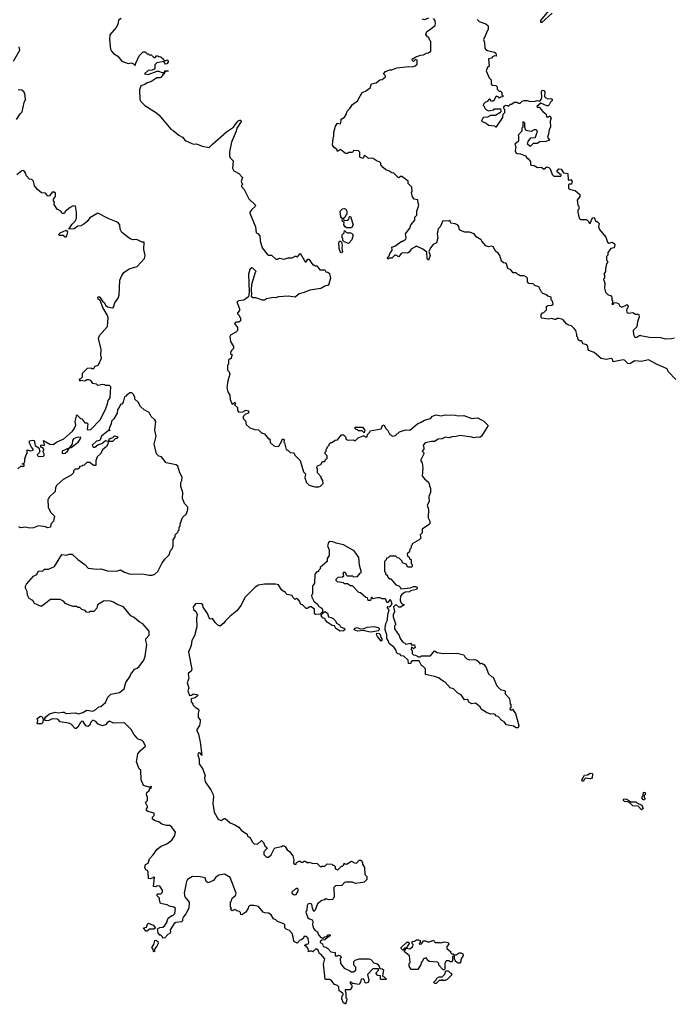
# Model space of a CAD drawing. Extents: x 2494118 to 2687960, y 757339 to 915227.
# Tile 326 of 364: x 2627145 to 2633766, y 881810 to 891785. Entities that reach past the tile are written whole.
import ezdxf

# ---------------------------------------------------------------- set-up
doc = ezdxf.new("R2010")
doc.units = 0

msp = doc.modelspace()

# ---------------------------------------------------------------- linework, layer by layer
at = {"layer": '0CON20XD'}
for points in [[(2632538.6, 891851.4), (2632435, 891756), (2632425, 891756.7), (2632423.5, 891776.5), (2632537.5, 891915)], [(2628173.2, 891796.8), (2628145, 891780), (2628137.5, 891735), (2628122.5, 891705), (2628058.3, 891631.7), (2628053.8, 891585), (2628064, 891485), (2628073.3, 891465), (2628095, 891442.5), (2628140, 891415), (2628180, 891365), (2628245, 891340), (2628277, 891347), (2628298.3, 891338.3), (2628315, 891320), (2628320, 891345), (2628355, 891420), (2628395, 891460), (2628415, 891460), (2628435, 891440), (2628445, 891440), (2628455, 891430), (2628475, 891430), (2628503, 891403), (2628517, 891403), (2628531.7, 891418.3), (2628545, 891420), (2628553, 891413), (2628575, 891410), (2628600, 891385), (2628605, 891370), (2628625, 891370), (2628638.3, 891378.3), (2628650, 891365), (2628650, 891355), (2628635, 891337.5), (2628620, 891335), (2628605, 891360), (2628535, 891347.5), (2628513, 891327), (2628512.5, 891295), (2628506.4, 891283.6), (2628485, 891272.5), (2628445, 891270), (2628410, 891235), (2628445, 891228), (2628536.1, 891263.9), (2628555, 891263.8), (2628585, 891250), (2628610, 891250), (2628615, 891267.5), (2628645, 891270), (2628648.3, 891261.7), (2628625, 891260), (2628610, 891250), (2628607.5, 891235), (2628595, 891227.5), (2628578, 891202), (2628565, 891196.9), (2628535, 891195.8), (2628473.6, 891156.4), (2628435, 891145.6), (2628411.7, 891128.3), (2628372.5, 891115), (2628357.5, 891075), (2628362.5, 890975), (2628372.5, 890955), (2628413.8, 890915), (2628530.6, 890840.6), (2628556.7, 890816.7), (2628674.1, 890674.1), (2628700.7, 890660.7), (2628755, 890613.8), (2628793, 890593), (2628821.7, 890561.7), (2628889.3, 890529.3), (2628905, 890522.5), (2628935, 890526.2), (2628993.6, 890503.6), (2629065, 890490), (2629097.5, 890525), (2629241.2, 890648.8), (2629308.8, 890695), (2629353.2, 890756.8), (2629375, 890768), (2629385, 890766.2), (2629387.7, 890752.3), (2629343.3, 890685), (2629338.8, 890655), (2629291.2, 890545), (2629270, 890445), (2629270, 890405), (2629277.5, 890385), (2629306.7, 890355), (2629300.7, 890280.7), (2629312.5, 890255), (2629365, 890227.5), (2629400, 890185), (2629387.5, 890145), (2629400, 890115), (2629390, 890105), (2629390, 890095), (2629417.5, 890065), (2629465, 889970), (2629532.5, 889905), (2629525, 889887.5), (2629495, 889862.5), (2629477.5, 889835), (2629477.5, 889825), (2629532.5, 889685), (2629540, 889625), (2629558.3, 889618.3), (2629577.5, 889595), (2629580, 889545), (2629600, 889475), (2629650.7, 889410.7), (2629665, 889400), (2629695, 889400), (2629738.3, 889358.3), (2629755, 889357.5), (2629775, 889367.5), (2629825, 889357.5), (2629865, 889372.5), (2629905, 889372.5), (2629935, 889390), (2629945, 889390), (2629955, 889380), (2629980, 889405), (2629985, 889420), (2630035, 889330), (2630045, 889330), (2630055, 889350), (2630065, 889360), (2630075, 889360), (2630115, 889300), (2630125, 889300), (2630135, 889290), (2630155, 889290), (2630185, 889250), (2630235, 889250), (2630245, 889230), (2630265, 889227.5), (2630283.6, 889213.6), (2630292, 889165), (2630277.5, 889105), (2630270, 889095), (2630236.1, 889083.9), (2630195, 889060), (2630085, 889044), (2630025, 889020), (2629974.1, 889005.9), (2629935, 888972.5), (2629865, 888983.3), (2629765, 888977.5), (2629735, 888966.7), (2629715, 888971.2), (2629645, 888956.7), (2629625, 888942.5), (2629605, 888942.5), (2629535, 888966.7), (2629505, 888967.5), (2629492.5, 888985), (2629497.5, 889005), (2629492.5, 889045), (2629497.5, 889105), (2629533, 889227), (2629540, 889235), (2629507, 889267), (2629495, 889270), (2629477.5, 889255), (2629463.3, 889205), (2629467.5, 889025), (2629461.7, 888978.3), (2629415, 888943.3), (2629365, 888935.8), (2629343.3, 888925), (2629372.5, 888855), (2629371.7, 888838.3), (2629350, 888815), (2629350, 888805), (2629370, 888785), (2629370, 888775), (2629380, 888765), (2629380, 888735), (2629365, 888720), (2629335, 888720), (2629321.7, 888708.3), (2629350, 888665), (2629350, 888635), (2629335, 888620), (2629280, 888590), (2629272.5, 888575), (2629280, 888525), (2629310, 888475), (2629310, 888455), (2629290, 888435), (2629290, 888425), (2629280, 888415), (2629281.7, 888401.7), (2629300, 888385), (2629290, 888375), (2629288.3, 888351.7), (2629275, 888350), (2629260, 888335), (2629260, 888295), (2629250, 888285), (2629250, 888235), (2629267, 888217), (2629272.5, 888195), (2629253.3, 888125), (2629243.8, 888055), (2629252.5, 888015), (2629271.7, 887981.7), (2629277, 887937), (2629292.5, 887895), (2629305, 887890), (2629325, 887910), (2629330, 887895), (2629321.7, 887881.7), (2629350, 887855), (2629350, 887825), (2629365, 887810), (2629405, 887813.3), (2629435, 887828.8), (2629461.2, 887821.2), (2629461.2, 887798.8), (2629432.5, 887787.5), (2629410, 887765), (2629410, 887745), (2629431.7, 887721.7), (2629437.5, 887685), (2629475, 887650), (2629525, 887632.5), (2629565, 887630), (2629595, 887600), (2629625, 887590), (2629665, 887540), (2629678.3, 887538.3), (2629681.7, 887501.7), (2629715, 887470), (2629735, 887462.5), (2629770, 887465), (2629797, 887513), (2629802.5, 887535), (2629817.5, 887535), (2629822.5, 887525), (2629820, 887505), (2629827, 887497), (2629845, 887430), (2629865, 887420), (2629885, 887400), (2629918.3, 887398.3), (2629930, 887385), (2629930, 887375), (2629985, 887320), (2630020, 887205), (2630040, 887185), (2630032.5, 887145), (2630050, 887095), (2630078.3, 887068.3), (2630135, 887052.5), (2630175, 887052.5), (2630191.7, 887058.3), (2630217.5, 887085), (2630217, 887117), (2630200, 887145), (2630200, 887155), (2630163, 887193), (2630160, 887235), (2630152.5, 887245), (2630160, 887265), (2630195, 887280), (2630211.7, 887308.3), (2630235, 887310), (2630241.7, 887328.3), (2630258.3, 887341.7), (2630260, 887365), (2630240, 887385), (2630240, 887405), (2630250, 887415), (2630250, 887435), (2630260, 887445), (2630260, 887455), (2630280, 887475), (2630280, 887485), (2630295, 887500), (2630305, 887500), (2630340, 887525), (2630365, 887530), (2630405, 887580), (2630425, 887580), (2630450, 887555), (2630450, 887535), (2630470, 887525), (2630525, 887530), (2630535, 887520), (2630545, 887520), (2630573, 887547), (2630625, 887570), (2630635, 887570), (2630645, 887560), (2630665, 887560), (2630668.3, 887581.7), (2630690, 887605), (2630695, 887620), (2630805, 887640), (2630820, 887675), (2630835, 887680), (2630850, 887645), (2630873, 887623), (2630895, 887582.5), (2630925, 887566.7), (2630952.5, 887572.5), (2630991.7, 887608.3), (2631012.3, 887617.7), (2631055, 887630), (2631095, 887627.5), (2631177.5, 887695), (2631205, 887703.3), (2631245, 887728.8), (2631305, 887743.3), (2631325, 887767.5), (2631365, 887782.5), (2631415, 887771.2), (2631455, 887780), (2631555, 887778), (2631585, 887770), (2631645, 887773.8), (2631725, 887744), (2631785, 887750.8), (2631846.9, 887716.9), (2631890, 887675), (2631822.5, 887565), (2631807, 887553), (2631776.1, 887556.1), (2631745, 887548.8), (2631725, 887556.7), (2631605, 887573.3), (2631565, 887561.2), (2631525, 887560), (2631495, 887548.8), (2631455, 887553.8), (2631425, 887538.8), (2631383.6, 887536.4), (2631347, 887513), (2631315, 887512.5), (2631250.8, 887499.2), (2631233.3, 887475), (2631240, 887445), (2631237, 887433), (2631220, 887415), (2631240, 887395), (2631240, 887385), (2631207.5, 887325), (2631207.5, 887315), (2631222.5, 887295), (2631228.3, 887241.7), (2631223.3, 887165), (2631244.2, 887134.2)], [(2633258.3, 888338.3), (2633155, 888320), (2633150, 888345), (2633135, 888352.5), (2633085, 888342.5), (2633035, 888353.3), (2632965, 888412.5), (2632910, 888435), (2632903, 888443), (2632900, 888475), (2632889.3, 888489.3), (2632851.7, 888501.7), (2632835, 888530), (2632815, 888530), (2632801.7, 888541.7), (2632800, 888565), (2632790, 888575), (2632790, 888595), (2632777.5, 888635), (2632762.5, 888655), (2632735, 888682.5), (2632705, 888690), (2632683.9, 888703.9), (2632646.1, 888746.1), (2632605, 888757.5), (2632585, 888757.5), (2632575, 888747.5), (2632565, 888746.7), (2632535, 888756.7), (2632505, 888750), (2632435, 888760), (2632428.3, 888768.3), (2632427.5, 888795), (2632440, 888815), (2632455, 888820), (2632480, 888845), (2632481.7, 888878.3), (2632495, 888890), (2632535, 888892.5), (2632547, 888903), (2632541.7, 888931.7), (2632530, 888945), (2632530, 888975), (2632493, 888983), (2632475, 889000), (2632445, 889010), (2632430, 889025), (2632405, 889077.5), (2632363.3, 889093.3), (2632345, 889107.5), (2632301.7, 889111.7), (2632288.3, 889128.3), (2632287.5, 889165), (2632277, 889177), (2632255, 889190), (2632215, 889190), (2632205, 889200), (2632195, 889200), (2632175, 889220), (2632145, 889220), (2632119.3, 889249.3), (2632090, 889265), (2632075, 889310), (2632067, 889317), (2632045, 889320), (2632025, 889340), (2632010, 889395), (2631996.4, 889416.4), (2631967.5, 889435), (2631940, 889485), (2631925, 889490), (2631895, 889483.3), (2631865, 889492.5), (2631825, 889540), (2631820, 889555), (2631770, 889585), (2631750, 889615), (2631701.7, 889631.7), (2631653.6, 889633.6), (2631608.3, 889648.3), (2631600, 889655), (2631591.7, 889688.3), (2631580, 889705), (2631555, 889717.5), (2631511.7, 889721.7), (2631505, 889750), (2631485, 889742.5), (2631431.7, 889748.3), (2631402.5, 889685), (2631382.5, 889665), (2631372.5, 889615), (2631380, 889575), (2631366.7, 889525), (2631333.6, 889506.4), (2631307.5, 889475), (2631290, 889435), (2631302.5, 889395), (2631285, 889350), (2631273.6, 889363.6), (2631268.3, 889428.3), (2631228.3, 889458.3), (2631165, 889490), (2631110.7, 889459.3), (2631089.3, 889430.7), (2631071.7, 889418.3), (2631025, 889422.5), (2631010, 889415), (2630985, 889382.5), (2630955, 889400), (2630945, 889400), (2630915, 889370), (2630885, 889370), (2630875, 889360), (2630870, 889375), (2630888.3, 889391.7), (2630893, 889417), (2630910, 889435), (2630917, 889453), (2630915, 889480), (2630945, 889490), (2631015, 889540), (2631025, 889540), (2631055, 889560), (2631060, 889575), (2631052.5, 889615), (2631097, 889673), (2631107.5, 889705), (2631147, 889753), (2631147.5, 889785), (2631167.5, 889805), (2631167.5, 889845), (2631187.5, 889905), (2631180, 889925), (2631178.3, 889958.3), (2631140, 889965), (2631125, 889990), (2631113.3, 890035), (2631120, 890045), (2631117, 890087), (2631080, 890125), (2631079.3, 890149.3), (2631015, 890197.5), (2631003, 890197), (2630985, 890182.5), (2630980, 890185), (2630935, 890230), (2630915, 890232.5), (2630885, 890252.5), (2630853.9, 890263.9), (2630827.7, 890287.7), (2630803.3, 890315), (2630801.7, 890331.7), (2630790, 890345), (2630765, 890352.5), (2630725, 890380), (2630705, 890383.3), (2630678.3, 890378.3), (2630645, 890410), (2630631.7, 890398.3), (2630625, 890380), (2630595, 890390), (2630590, 890395), (2630591.7, 890441.7), (2630577, 890457), (2630525, 890460), (2630515, 890440), (2630475, 890440), (2630465, 890430), (2630445, 890430), (2630395, 890470), (2630365, 890450), (2630358.3, 890468.3), (2630330.7, 890490.7), (2630312.5, 890515), (2630320, 890585), (2630327.5, 890605), (2630327.5, 890645), (2630342.5, 890705), (2630365, 890737.5), (2630395, 890730), (2630402.5, 890755), (2630401.7, 890778.3), (2630435, 890797.5), (2630451.2, 890825), (2630461.2, 890858.8), (2630490, 890885), (2630516.1, 890923.9), (2630565, 890962.5), (2630615, 891047.5), (2630648.3, 891061.7), (2630696.4, 891093.6), (2630710, 891135), (2630755, 891143.8), (2630792.5, 891175), (2630815, 891180), (2630850, 891205), (2630850, 891215), (2630830, 891235), (2630851.7, 891258.3), (2630895, 891277.5), (2630915, 891277.5), (2630963.6, 891296.4), (2631085, 891310), (2631125, 891307.5), (2631151.7, 891318.3), (2631170, 891335), (2631170, 891375), (2631155, 891380), (2631135, 891360), (2631120, 891375), (2631125, 891390), (2631135, 891390), (2631150, 891405), (2631205, 891426.2), (2631235, 891428.8), (2631265, 891446.7), (2631285, 891447.5), (2631310, 891465), (2631310, 891565), (2631300, 891575), (2631290, 891605), (2631275, 891610), (2631260, 891635), (2631270, 891665), (2631295, 891683.3), (2631352, 891725), (2631356.9, 891745), (2631352.9, 891775), (2631337.8, 891797.8)], [(2631285, 891801.4), (2631245, 891784), (2631220.5, 891790.5)], [(2631780, 891785), (2631800, 891765), (2631865, 891742.5), (2631891.7, 891721.7), (2631891.7, 891688.3), (2631842.5, 891585), (2631852.5, 891555), (2631857.5, 891495), (2631865, 891482.5), (2631882.3, 891472.3), (2631955.7, 891455.7), (2631967.5, 891445), (2631972.5, 891425), (2631970, 891415), (2631955, 891417.5), (2631935, 891410), (2631923.6, 891396.4), (2631893.3, 891386.7), (2631900, 891315), (2631885, 891300), (2631870, 891265), (2631900, 891195), (2631920, 891175), (2631921.7, 891131.7), (2631935, 891120), (2631968.3, 891118.3), (2631980, 891105), (2631981.7, 891081.7), (2632001.7, 891061.7), (2632015, 891060), (2632028.3, 891048.3), (2632030, 891025), (2632040, 891015), (2632038.3, 891001.7), (2632015, 891000), (2632005, 890990), (2631998.3, 890998.3), (2631971.7, 891008.3), (2631945, 890960), (2631925, 890960), (2631908.3, 890978.3), (2631901.7, 890978.3), (2631878.3, 890951.7), (2631861.7, 890948.3), (2631841.7, 890928.3), (2631840, 890915), (2631850, 890905), (2631851.7, 890891.7), (2631871.7, 890871.7), (2631895, 890862.5), (2631947, 890873), (2631955, 890880), (2632015, 890880), (2632020, 890855), (2632009.3, 890840.7), (2631965, 890813.8), (2631915, 890813.8), (2631885, 890795.8), (2631842.5, 890795), (2631831.2, 890785), (2631822.5, 890755), (2631870, 890735), (2631895, 890717.5), (2631955, 890710), (2631965, 890700), (2631975, 890700), (2632040, 890795), (2632043, 890827), (2632060, 890845), (2632060, 890875), (2632050, 890885), (2632050, 890905), (2632065, 890920), (2632087, 890917), (2632095, 890910), (2632115, 890930), (2632125, 890930), (2632155, 890950), (2632185, 890950), (2632195, 890940), (2632215, 890940), (2632235, 890960), (2632255, 890967.5), (2632285, 890967.5), (2632315, 890957.5), (2632365, 890960), (2632385, 890966.7), (2632415, 890960), (2632427.5, 890975), (2632433, 890997), (2632430, 891055), (2632438.3, 891071.7), (2632455, 891067.5), (2632463.9, 891053.9), (2632462.5, 891005), (2632472.5, 890995), (2632495, 890983.3), (2632525, 890986.7), (2632539.5, 890979.5), (2632540, 890965), (2632520, 890950), (2632508.8, 890921.2), (2632497, 890913), (2632485, 890912.5), (2632425, 890940), (2632382.5, 890905), (2632385, 890900), (2632408.3, 890898.3), (2632443.6, 890853.6), (2632478.3, 890828.3), (2632481.7, 890801.7), (2632505, 890800), (2632515, 890810), (2632527, 890787), (2632517.5, 890755), (2632520, 890695), (2632508.3, 890671.7), (2632502.5, 890625), (2632490, 890595), (2632510, 890565), (2632475, 890550), (2632413, 890547), (2632385, 890530), (2632345, 890530), (2632315, 890500), (2632290, 890525), (2632295, 890550), (2632323, 890587), (2632365, 890590), (2632370, 890595), (2632390, 890655), (2632375, 890670), (2632355, 890670), (2632325, 890652.5), (2632273.3, 890663.3), (2632260, 890695), (2632260, 890735), (2632241.7, 890748.3), (2632240, 890695), (2632230, 890685), (2632230, 890655), (2632192.5, 890615), (2632197.5, 890605), (2632197, 890553), (2632160, 890525), (2632170, 890495), (2632162.5, 890455), (2632173.6, 890433.6), (2632185, 890427.5), (2632217, 890427), (2632270, 890405), (2632285, 890380), (2632295, 890380), (2632320, 890345), (2632320, 890315), (2632325, 890310), (2632357, 890307), (2632388.3, 890288.3), (2632431.7, 890291.7), (2632455, 890270), (2632485, 890292.5), (2632505, 890287.5), (2632517.5, 890275), (2632540, 890215), (2632555, 890200), (2632625, 890200), (2632630, 890205), (2632630, 890215), (2632615, 890220), (2632590, 890245), (2632590, 890255), (2632605, 890272.5), (2632629.3, 890269.3), (2632653, 890233), (2632696.4, 890226.4), (2632701.7, 890161.7), (2632715, 890160), (2632727, 890167), (2632742.5, 890145), (2632735, 890120), (2632715, 890120), (2632705, 890110), (2632703, 890073), (2632723, 890063), (2632770, 890055), (2632817.5, 890015), (2632817.5, 889995), (2632792.5, 889955), (2632800, 889905), (2632810, 889895), (2632810, 889865), (2632800, 889855), (2632800, 889835), (2632813, 889773), (2632825, 889760), (2632885, 889760), (2632908.3, 889738.3), (2632910, 889725), (2632925, 889720), (2632940, 889765), (2632951.7, 889778.3), (2632965, 889780), (2632981.7, 889741.7), (2632995, 889740), (2633015, 889720), (2633007.5, 889685), (2633018.3, 889658.3), (2633082.5, 889582.5), (2633100.7, 889530.7), (2633115, 889520), (2633145, 889530), (2633155, 889520), (2633165, 889520), (2633172.5, 889505), (2633166.7, 889475), (2633131.7, 889468.3), (2633103, 889427), (2633101.7, 889398.3), (2633090, 889385), (2633087.5, 889365), (2633088.3, 889348.3), (2633100, 889335), (2633100, 889325), (2633088.3, 889311.7), (2633086.4, 889293.6), (2633077.5, 889265), (2633080, 889235), (2633062.5, 889205), (2633070, 889195), (2633070, 889165), (2633060, 889155), (2633072.5, 889115), (2633067.5, 889065), (2633080, 889025), (2633105, 888996.7), (2633130.7, 888990.7), (2633142.5, 888975), (2633142.5, 888945), (2633150, 888935), (2633150, 888915), (2633143, 888903), (2633155, 888900), (2633165, 888920), (2633195, 888917.5), (2633209.3, 888909.3), (2633225, 888882.5), (2633245, 888872.5), (2633288.3, 888891.7), (2633295, 888900), (2633310, 888885), (2633310, 888875), (2633290, 888845), (2633295, 888820), (2633315, 888812.5), (2633355, 888820), (2633383, 888803), (2633411.7, 888801.7), (2633417.5, 888795), (2633420, 888775), (2633402.5, 888725), (2633397, 888673), (2633360, 888635), (2633361.2, 888595), (2633371.2, 888575), (2633385, 888566.2), (2633395, 888568), (2633425, 888587.5), (2633433, 888587), (2633525, 888569.2), (2633635, 888566.2), (2633685, 888550), (2633746.1, 888553.9), (2633777, 888563)], [(2627083.3, 891365), (2627146, 891475), (2627139.5, 891509.5)], [(2627113.3, 890775), (2627149.2, 890830.8), (2627169.3, 890850.7), (2627190.8, 890945), (2627204, 890975), (2627195, 891040), (2627187.5, 891055), (2627165, 891070), (2627130, 891075)], [(2627125, 887233.3), (2627155, 887260), (2627185, 887260), (2627190, 887265), (2627188.3, 887278.3), (2627170, 887285), (2627188.3, 887291.7), (2627197, 887313), (2627197.5, 887335), (2627210, 887375), (2627221.7, 887388.3), (2627221.7, 887428.3), (2627255, 887417.5), (2627280, 887425), (2627280, 887435), (2627263, 887453), (2627242.5, 887495), (2627245, 887516.7), (2627275, 887526.2), (2627290, 887520), (2627301.7, 887471.7), (2627338.3, 887448.3), (2627347.5, 887415), (2627342.5, 887395), (2627323, 887377), (2627325, 887370), (2627335, 887360), (2627385, 887362.5), (2627391.7, 887368.3), (2627392.5, 887385), (2627380, 887415), (2627390, 887425), (2627390, 887435), (2627378.3, 887448.3), (2627360, 887455), (2627360, 887475), (2627365, 887477.5), (2627385, 887470), (2627397, 887473), (2627385, 887520), (2627450, 887485), (2627485, 887482.5), (2627516.4, 887503.6), (2627593, 887537), (2627680, 887615), (2627695, 887640), (2627711.7, 887678.3), (2627707.5, 887715), (2627725, 887780), (2627760, 887745), (2627775, 887740), (2627805, 887700), (2627825, 887700), (2627835, 887690), (2627827.5, 887635), (2627835, 887630), (2627865, 887634.6), (2627961.8, 887735), (2628016.5, 887845), (2628034.5, 887894.5), (2628041.9, 887928.1), (2628061.2, 887955), (2628067.5, 888065), (2628055, 888080), (2628015, 888080), (2628007, 888087), (2627985, 888090), (2627935, 888080), (2627921.7, 888091.7), (2627885, 888100), (2627865, 888130), (2627847, 888137), (2627825, 888137.5), (2627805, 888123.3), (2627765, 888130), (2627752.5, 888122.5), (2627750, 888145), (2627765, 888150), (2627780, 888165), (2627780, 888205), (2627830, 888255), (2627865, 888257.5), (2627875, 888250), (2627895, 888250), (2627905, 888270), (2627943, 888287), (2627973.3, 888355), (2627967, 888387), (2627968.8, 888445), (2627942.5, 888555), (2627952.5, 888585), (2628032.5, 888675), (2628040, 888765), (2628030, 888795), (2627987.3, 888867.3), (2627958.3, 888938.3), (2627941.2, 888955), (2627936.7, 888973.3), (2627945, 888978.8), (2627955, 888973.8), (2627982, 888932), (2628003.3, 888915), (2628013.1, 888893.1), (2628033.3, 888875), (2628085, 888866.7), (2628095, 888873.3), (2628109.2, 888915), (2628140.6, 888965), (2628151.5, 888995), (2628160.6, 889145), (2628178.2, 889191.8), (2628199.2, 889225), (2628255, 889261.9), (2628335, 889284.4), (2628408.5, 889365), (2628417.3, 889395), (2628401.9, 889455), (2628405, 889532.5), (2628385, 889530), (2628345, 889551.2), (2628323.6, 889556.4), (2628293.9, 889553.9), (2628265, 889563.3), (2628179.3, 889629.3), (2628163.9, 889663.9), (2628158.8, 889705), (2628145, 889723.8), (2628125, 889736.9), (2628039.4, 889769.4), (2627936.4, 889823.6), (2627853.6, 889776.4), (2627829.3, 889740.7), (2627795, 889712.5), (2627765, 889697.5), (2627735, 889692.5), (2627695, 889667.5), (2627641.7, 889661.7), (2627675, 889712.5), (2627705, 889742.5), (2627719.3, 889770.7), (2627720, 889835), (2627710, 889895), (2627685, 889897.5), (2627655, 889882.5), (2627610, 889845), (2627595, 889820), (2627575, 889820), (2627560, 889845), (2627523.6, 889863.6), (2627493, 889913), (2627497.5, 889935), (2627488.3, 889948.3), (2627487.5, 889965), (2627507.3, 889992.7), (2627505.8, 890025.8), (2627495, 890038.8), (2627472.3, 890037.7), (2627445, 890000), (2627435, 889997.5), (2627425, 890000), (2627405, 890027.5), (2627365, 890030), (2627323.6, 890063.6), (2627293, 890103), (2627285, 890150), (2627266.7, 890166.7), (2627245, 890170), (2627210, 890205), (2627207.5, 890225), (2627186.7, 890256.7), (2627165, 890253.8), (2627117.2, 890212.8)], [(2630425, 889770), (2630411.7, 889771.7), (2630398.3, 889788.3), (2630392.5, 889845), (2630415, 889870), (2630435, 889872.5), (2630450, 889865), (2630460, 889845), (2630460, 889815), (2630447.5, 889805), (2630439.3, 889780.7), (2630425, 889770)], [(2630505, 889677.5), (2630455, 889677.5), (2630440, 889685), (2630427.5, 889705), (2630430, 889735), (2630415, 889740), (2630411.7, 889758.3), (2630425, 889760), (2630435, 889750), (2630465, 889752.5), (2630477.5, 889765), (2630485, 889790), (2630495, 889790), (2630522.5, 889705), (2630505, 889677.5)], [(2627615, 889580), (2627605, 889580), (2627585, 889600), (2627545, 889597.5), (2627540, 889605), (2627543.3, 889615), (2627553.9, 889626.1), (2627615, 889652.5), (2627627.5, 889635), (2627615, 889580)], [(2630475, 889517.5), (2630430, 889535), (2630418.3, 889548.3), (2630417, 889567), (2630410, 889575), (2630412.5, 889605), (2630430, 889625), (2630435, 889650), (2630451.7, 889631.7), (2630475, 889622.5), (2630485, 889627.5), (2630505, 889623.3), (2630523.3, 889605), (2630510, 889555), (2630475, 889517.5)], [(2630405, 889423.3), (2630393.3, 889425), (2630380, 889465), (2630377, 889523), (2630385, 889540), (2630395, 889540), (2630405, 889530), (2630412.5, 889505), (2630407.5, 889462.5), (2630413.3, 889435), (2630405, 889423.3)], [(2633790.7, 888140.7), (2633715, 888220), (2633705, 888247.5), (2633595, 888293.3), (2633515, 888340), (2633445, 888322.5), (2633375, 888327.5), (2633325, 888297.5), (2633305, 888300), (2633270, 888335), (2633258.3, 888338.3)], [(2628575.8, 886254.2), (2628583.9, 886276.1), (2628615, 886320), (2628657.5, 886365), (2628673, 886407), (2628690, 886425), (2628700, 886455), (2628700, 886515), (2628720, 886545), (2628720, 886565), (2628750, 886595), (2628750, 886605), (2628760, 886615), (2628760, 886645), (2628770, 886655), (2628770, 886675), (2628782.5, 886715), (2628795, 886740), (2628835, 886780), (2628847.5, 886825), (2628847, 886847), (2628813, 886883), (2628792.5, 886935), (2628796.7, 886995), (2628777.5, 887055), (2628777.5, 887095), (2628787.5, 887115), (2628791.7, 887151.7), (2628767.5, 887195), (2628745, 887260), (2628730, 887275), (2628630, 887295), (2628580, 887355), (2628553, 887363), (2628530, 887385), (2628507.5, 887485), (2628526.7, 887565), (2628512.5, 887625), (2628522.5, 887715), (2628515, 887730), (2628477.5, 887765), (2628456.4, 887806.4), (2628405, 887832.5), (2628367, 887867), (2628345, 887910), (2628311.7, 887941.7), (2628310, 887965), (2628300, 887975), (2628300, 887985), (2628280, 888005), (2628260, 888005), (2628245, 887990), (2628231.7, 887988.3), (2628219.3, 887970.7), (2628205, 887962.5), (2628191.7, 887908.3), (2628179.2, 887890.8), (2628164.2, 887885), (2628153.5, 887856.5), (2628135, 887836.2), (2628130.3, 887799.7), (2628098.8, 887741.2), (2628075, 887716.7), (2628071.4, 887688.6), (2628054.4, 887655.6), (2628050, 887630), (2628057, 887627), (2628055, 887620), (2628045, 887630), (2628040, 887620), (2627973.5, 887565), (2627955, 887522.5), (2627923.3, 887515), (2627877.5, 887475), (2627890, 887455), (2627906.4, 887453.6), (2627935, 887477.5), (2627975, 887492.5), (2628015, 887520), (2628040, 887515), (2628037, 887483), (2628025, 887460), (2627983.6, 887426.4), (2627965, 887390), (2627930, 887355), (2627917.5, 887315), (2627915, 887270), (2627895, 887270), (2627878.3, 887278.3), (2627855, 887300), (2627825, 887300), (2627798.3, 887271.7), (2627785, 887270), (2627775, 887260), (2627751.7, 887258.3), (2627750, 887245), (2627735, 887230), (2627705, 887230), (2627690, 887215), (2627690, 887195), (2627665, 887170), (2627585, 887127.5), (2627520.7, 887069.3), (2627507.5, 887045), (2627502.5, 887005), (2627440, 886945), (2627440, 886935), (2627430, 886925), (2627433.8, 886845), (2627456.4, 886796.4), (2627497.5, 886755), (2627487, 886703), (2627460, 886675), (2627455, 886642.5), (2627427, 886637), (2627406.4, 886646.4), (2627335, 886657.5), (2627285, 886636.7), (2627245, 886632.5), (2627205, 886643.3), (2627157, 886637), (2627137, 886647)], [(2630635, 887600), (2630615, 887620), (2630575, 887620), (2630565, 887630), (2630551.7, 887631.7), (2630540, 887645), (2630541.7, 887658.3), (2630616.2, 887656.2), (2630640, 887625), (2630635, 887600)], [(2627655, 887450), (2627665, 887452), (2627737.8, 887505), (2627762.5, 887545), (2627760, 887555), (2627725, 887552.5), (2627690.7, 887539.3), (2627678.3, 887521.7), (2627676.2, 887483.8), (2627652.5, 887455), (2627655, 887450)], [(2628051.7, 887511.7), (2628051.7, 887538.3), (2628088.3, 887551.7), (2628105, 887570), (2628138.3, 887558.3), (2628128.3, 887541.7), (2628111.7, 887538.3), (2628085, 887512.5), (2628051.7, 887511.7)], [(2627575, 887390), (2627605, 887394.4), (2627630, 887415), (2627648.3, 887448.3), (2627576.2, 887415), (2627575, 887390)], [(2631244.2, 887134.2), (2631285, 887100), (2631306.7, 887035), (2631306.7, 886995), (2631287.5, 886955), (2631292.5, 886905), (2631272.5, 886865), (2631286.7, 886825), (2631283, 886737), (2631300, 886705), (2631300, 886685), (2631295, 886672.5), (2631220, 886625), (2631220, 886585), (2631202.5, 886565), (2631207, 886533), (2631190, 886515), (2631120, 886475), (2631120, 886465), (2631110, 886455), (2631110, 886435), (2631100, 886425), (2631088.3, 886391.7), (2631070, 886375), (2631071.7, 886351.7), (2631088.3, 886338.3), (2631095, 886320), (2631110, 886315), (2631110, 886275), (2631120, 886265), (2631120, 886245), (2631115, 886240), (2631075, 886240), (2631058.3, 886268.3), (2631021.7, 886281.7), (2631018.3, 886298.3), (2630988.3, 886328.3), (2630971.7, 886331.7), (2630955, 886350), (2630895, 886350), (2630878.3, 886331.7), (2630861.7, 886328.3), (2630858.3, 886311.7), (2630840, 886295), (2630840, 886195), (2630850, 886185), (2630851.7, 886171.7), (2630870, 886155), (2630870, 886145), (2630881.7, 886131.7), (2630895, 886120), (2630905, 886120), (2630955, 886060), (2630985, 886050), (2631000, 886035), (2631005, 886020), (2631105, 886027.5), (2631135, 886043.3), (2631155, 886043.3), (2631170, 886035), (2631165, 886013.3), (2631105, 885997.5), (2631093, 885987), (2631050, 885985), (2631015, 885962.5), (2631003.3, 885945), (2630997.5, 885905), (2631010, 885875), (2631038.3, 885858.3), (2631035, 885850), (2631025, 885850), (2631007, 885833), (2630985, 885832.5), (2630955, 885860), (2630932.5, 885835), (2630942.5, 885785), (2630927.5, 885755), (2630927.5, 885735), (2630950, 885665), (2630950, 885655), (2630940, 885645), (2630940, 885615), (2630990, 885545), (2631000, 885515), (2631023.6, 885483.6), (2631045, 885470), (2631055, 885460), (2631105, 885470), (2631115, 885450), (2631145, 885450), (2631150, 885425), (2631135, 885410), (2631118.3, 885428.3), (2631113, 885427), (2631110, 885405), (2631120, 885395), (2631120, 885365), (2631135, 885350), (2631155, 885347.5), (2631185, 885330), (2631205, 885330), (2631215, 885340), (2631305, 885340), (2631345, 885390), (2631373, 885373), (2631435, 885362.5), (2631575, 885367.5), (2631645, 885350), (2631655, 885330), (2631675, 885310), (2631705, 885300), (2631755, 885302.5), (2631777, 885297), (2631800, 885275), (2631805, 885260), (2631825, 885267.5), (2631845, 885253.3), (2631865, 885227.5), (2631895, 885157.5), (2631925, 885130), (2631940, 885125), (2631977, 885037), (2632015, 884997.5), (2632055, 884990), (2632061.7, 884981.7), (2632062.5, 884955), (2632107, 884907), (2632112.5, 884855), (2632120, 884845), (2632120, 884815), (2632110, 884805), (2632110, 884795), (2632125, 884790), (2632138.3, 884798.3), (2632167, 884757), (2632200, 884635), (2632195, 884610), (2632175, 884610), (2632147, 884627), (2632075, 884642.5), (2632053, 884673), (2632030, 884685), (2631990, 884725), (2631975, 884730), (2631960, 884745), (2631943, 884753), (2631915, 884750), (2631875, 884767.5), (2631820.7, 884800.7), (2631810, 884825), (2631761.7, 884861.7), (2631725, 884852.5), (2631695, 884870), (2631685, 884897.5), (2631650, 884895), (2631616.4, 884946.4), (2631583.6, 884963.6), (2631540, 885005), (2631505, 885017.5), (2631453, 885073), (2631435, 885082.5), (2631386.1, 885116.1), (2631345, 885132.5), (2631255, 885150), (2631257, 885207), (2631230, 885235), (2631213.6, 885243.6), (2631190, 885290), (2631125, 885290), (2631111.7, 885278.3), (2631105, 885260), (2631081.7, 885261.7), (2631080, 885295), (2631037, 885337), (2631005, 885340), (2630998.3, 885358.3), (2630975, 885360), (2630960, 885375), (2630957.5, 885395), (2630937.5, 885425), (2630887.5, 885465), (2630876.7, 885496.7), (2630862.5, 885515), (2630863, 885553), (2630846.2, 885605), (2630846, 885625), (2630853, 885667), (2630866.1, 885693.9), (2630876.2, 885773.8), (2630886.7, 885805), (2630870, 885825), (2630870, 885835), (2630875, 885840), (2630895, 885837.5), (2630917, 885863), (2630905, 885902.5), (2630893, 885907), (2630875, 885880), (2630865, 885880), (2630855, 885910), (2630845, 885917.5), (2630817, 885917), (2630795, 885927.5), (2630765, 885927.5), (2630725, 885917.5), (2630715, 885930), (2630705, 885930), (2630698.3, 885901.7), (2630675, 885900), (2630668.3, 885928.3), (2630651.7, 885931.7), (2630598.3, 885978.3), (2630581.7, 885981.7), (2630515, 886050), (2630495, 886050), (2630465, 886070), (2630435, 886070), (2630425, 886080), (2630365, 886090), (2630351.7, 886101.7), (2630351.7, 886118.3), (2630371.7, 886138.3), (2630415, 886140), (2630428.3, 886151.7), (2630420, 886175), (2630435, 886190), (2630448.3, 886178.3), (2630450, 886165), (2630461.7, 886151.7), (2630515, 886150), (2630525, 886140), (2630567, 886143), (2630593.6, 886176.4), (2630607.5, 886185), (2630588.3, 886258.3), (2630578.8, 886335), (2630533, 886403), (2630502, 886422), (2630425, 886463.3), (2630350.7, 886480.7), (2630315, 886496.7), (2630285, 886500), (2630273, 886487), (2630262.5, 886455), (2630280, 886415), (2630280, 886355), (2630260, 886325), (2630260, 886295), (2630190, 886235), (2630187, 886223), (2630170, 886205), (2630170, 886195), (2630155, 886190), (2630133, 886167), (2630130, 886075), (2630110, 886045), (2630110, 885965), (2630100, 885955), (2630102.5, 885935), (2630125, 885892.5), (2630162.5, 885865), (2630175, 885840), (2630205, 885822.5), (2630213.3, 885805), (2630212.5, 885787.5), (2630187, 885763), (2630145, 885760), (2630130, 885765), (2630131.7, 885811.7), (2630097, 885837), (2630083, 885837), (2630055, 885820), (2630045, 885820), (2630008.3, 885858.3), (2629991.7, 885861.7), (2629980, 885895), (2629958.3, 885918.3), (2629945, 885920), (2629935, 885910), (2629910, 885935), (2629905, 885950), (2629855, 885960), (2629840, 885975), (2629835, 885990), (2629825, 885990), (2629795, 886010), (2629765, 886060), (2629735, 886067.5), (2629625, 886067.5), (2629565, 886057.5), (2629530, 886035), (2629425, 885930), (2629387.5, 885855), (2629343, 885797), (2629277, 885743), (2629225, 885690), (2629216.4, 885673.6), (2629175, 885640), (2629151.7, 885651.7), (2629127.5, 885675), (2629098.3, 885718.3), (2629075, 885710), (2629062.5, 885725), (2629047.5, 885767.5), (2629003.9, 885833.9), (2628998.3, 885858.3), (2628987.5, 885867.5), (2628945, 885871.2), (2628925, 885866.2), (2628903.3, 885835), (2628905, 885810), (2628932.5, 885785), (2628942.5, 885755), (2628937, 885723), (2628937.5, 885635), (2628916.4, 885543.6), (2628887.5, 885495), (2628880, 885445), (2628853.6, 885376.4), (2628890, 885205), (2628880, 885185), (2628853.3, 885165), (2628850, 885155), (2628858.8, 885115), (2628840, 885065), (2628856.7, 885015), (2628847.5, 884985), (2628865, 884940), (2628885, 884942.5), (2628903.8, 884956.2), (2628947.5, 884945), (2628946.7, 884935), (2628922.5, 884915), (2628880, 884905), (2628880, 884875), (2628900, 884855), (2628900, 884845), (2628920.7, 884820.7), (2628955, 884800), (2628960, 884785), (2628952.5, 884755), (2628952.5, 884715), (2628971.7, 884691.7), (2628972.5, 884675), (2628967.5, 884635), (2628940, 884595), (2628940, 884585), (2628956.7, 884545), (2628973.3, 884465), (2628990, 884335), (2628985, 884330), (2628978.3, 884348.3), (2628965, 884357.5), (2628952.5, 884355), (2628950, 884335), (2628963.3, 884295), (2628963.8, 884245), (2629000.7, 884190.7), (2629021.2, 884135), (2629023.8, 884125), (2629016.2, 884103.8), (2629024.2, 884065), (2629082.1, 883982.1), (2629101.3, 883941.3), (2629107.1, 883915), (2629100, 883845), (2629113.3, 883755), (2629153.9, 883683.9), (2629185, 883672.5), (2629215, 883692.5), (2629225, 883692.5), (2629275, 883647.5), (2629325, 883627.5), (2629363, 883603), (2629390.7, 883570.7), (2629447.5, 883535), (2629451.7, 883511.7), (2629479.3, 883499.3), (2629500, 883455), (2629520, 883435), (2629555, 883432.5), (2629595, 883470), (2629615, 883450), (2629626.4, 883416.4), (2629650, 883395), (2629646.4, 883383.6), (2629617.5, 883355), (2629618.3, 883328.3), (2629645, 883300), (2629665, 883300), (2629692.5, 883325), (2629722.5, 883385), (2629733.8, 883396.2), (2629795, 883407.5), (2629815, 883417.5), (2629835, 883407.5), (2629852.5, 883375), (2629876.7, 883356.7), (2629910, 883315), (2629920, 883275), (2629917.5, 883245), (2629925, 883230), (2629945, 883230), (2629950, 883245), (2629975, 883260), (2629985, 883260), (2629995, 883250), (2630015, 883250), (2630025, 883260), (2630035, 883260), (2630062.5, 883242.5), (2630075, 883250), (2630108.3, 883238.3), (2630157, 883237), (2630195, 883200), (2630205, 883210), (2630235, 883210), (2630258.3, 883231.7), (2630305, 883230), (2630315, 883220), (2630328.3, 883218.3), (2630340, 883205), (2630341.7, 883181.7), (2630355, 883180), (2630365, 883170), (2630405, 883210), (2630415, 883210), (2630428.3, 883221.7), (2630431.7, 883238.3), (2630441.7, 883231.7)], [(2630441.7, 883231.7), (2630455, 883230), (2630505, 883260), (2630535, 883242.5), (2630555, 883240), (2630585, 883270), (2630605, 883270), (2630617, 883247), (2630618.3, 883228.3), (2630637, 883197), (2630640, 883125), (2630660, 883105), (2630660, 883075), (2630635, 883047.5), (2630616.4, 883043.6), (2630545, 883032.5), (2630515, 883047.5), (2630447, 883047), (2630435, 883042.5), (2630407, 883013), (2630345, 883010), (2630327.5, 882995), (2630330, 882895), (2630320, 882885), (2630318.3, 882871.7), (2630275, 882870), (2630245, 882880), (2630231.7, 882868.3), (2630205, 882860), (2630161.7, 882828.3), (2630137, 882763), (2630125, 882750), (2630110, 882785), (2630103, 882823), (2630085, 882832.5), (2630065, 882823.3), (2630055, 882810), (2630053, 882767), (2630043.3, 882745), (2630065, 882687.5), (2630080, 882675), (2630107, 882667), (2630113, 882653), (2630111.2, 882615), (2630122, 882582), (2630137.5, 882557.5), (2630162.5, 882545), (2630172.5, 882515), (2630195, 882487.5), (2630215, 882480), (2630228.3, 882491.7), (2630258.3, 882501.7), (2630270, 882515), (2630290, 882515), (2630290, 882505), (2630261.7, 882488.3), (2630237, 882463), (2630205, 882460), (2630190, 882445), (2630190, 882435), (2630213, 882423), (2630220, 882395), (2630245, 882390), (2630265, 882376.7), (2630295, 882340), (2630340, 882335), (2630341.7, 882301.7), (2630365, 882300), (2630375, 882307.5), (2630395, 882300), (2630400, 882285), (2630390, 882275), (2630393.3, 882225), (2630432.5, 882175), (2630488.3, 882148.3), (2630505, 882140), (2630525, 882140), (2630550, 882155), (2630550, 882185), (2630530, 882205), (2630530, 882245), (2630543, 882257), (2630585, 882270), (2630685, 882270), (2630700, 882265), (2630731.7, 882231.7), (2630765, 882220), (2630787, 882197), (2630791.7, 882171.7), (2630815, 882170), (2630828.3, 882158.3), (2630820, 882095), (2630835, 882090), (2630860, 882065), (2630855, 882060), (2630805, 882060), (2630800, 882065), (2630798.3, 882098.3), (2630773, 882103), (2630752.5, 882125), (2630780, 882155), (2630778.3, 882168.3), (2630721.7, 882168.3), (2630668.3, 882111.7), (2630682.5, 882055), (2630675, 882030), (2630650, 882025), (2630640, 882035), (2630637.5, 882055), (2630625, 882067.5), (2630602.5, 882065), (2630597, 882033), (2630585, 882010), (2630515, 882020), (2630491.7, 882038.3), (2630491.7, 882021.7), (2630510, 882005), (2630510, 881985), (2630491.7, 881958.3), (2630441.7, 881958.3), (2630440, 881945), (2630450, 881925), (2630450, 881875), (2630460, 881865), (2630460, 881855), (2630445, 881810), (2630435, 881820), (2630425, 881820), (2630407.5, 881865), (2630410, 881895), (2630420, 881905), (2630420, 881915), (2630395, 881940), (2630380, 881945), (2630378.3, 881988.3), (2630365, 882000), (2630335, 882010), (2630300, 882055), (2630285, 882062.5), (2630245, 882060), (2630240, 882065), (2630222.5, 882215), (2630235, 882270), (2630195, 882317.5), (2630181.7, 882321.7), (2630167, 882357), (2630155, 882370), (2630141.7, 882368.3), (2630115, 882340), (2630105, 882350), (2630085, 882350), (2630071.7, 882341.7), (2630067, 882377), (2630045, 882400), (2630030, 882405), (2630045, 882420), (2630066.7, 882423.3), (2630072.5, 882435), (2630067.5, 882475), (2630048.3, 882498.3), (2630021.7, 882498.3), (2630018.3, 882481.7), (2629998.3, 882461.7), (2629981.7, 882458.3), (2629955, 882430), (2629920, 882445), (2629916.7, 882476.7), (2629906.1, 882526.1), (2629879.3, 882559.3), (2629845, 882570), (2629830, 882585), (2629830, 882615), (2629820, 882625), (2629755, 882647.5), (2629740, 882665), (2629717, 882677), (2629692.5, 882715), (2629665, 882733.3), (2629627, 882737), (2629610, 882745), (2629565, 882800), (2629515, 882810), (2629475, 882810), (2629461.7, 882798.3), (2629460, 882785), (2629436.4, 882743.6), (2629395, 882717.5), (2629385, 882720), (2629381.7, 882741.7), (2629371.7, 882751.7), (2629355, 882752.5), (2629325, 882770), (2629298.3, 882758.3), (2629281.7, 882771.7), (2629290, 882785), (2629280, 882795), (2629280, 882845), (2629291.7, 882858.3), (2629297.5, 882885), (2629329.3, 882910.7), (2629337.5, 882935), (2629277.5, 883095), (2629219.3, 883129.3), (2629162.3, 883117.7), (2629132.3, 883097.7), (2629107.3, 883062.7), (2629055, 883042), (2629033.9, 883053.9), (2629025, 883090), (2628973, 883103), (2628895, 883106.2), (2628845, 883073.3), (2628833.8, 883055), (2628809.2, 882935), (2628817.3, 882897.3), (2628860, 882845), (2628856.7, 882785), (2628826.2, 882725), (2628805, 882697.5), (2628793.3, 882676.7), (2628792.5, 882655), (2628783.6, 882646.4), (2628725, 882637.5), (2628710.7, 882629.3), (2628667.5, 882565), (2628672.5, 882545), (2628668.3, 882531.7), (2628645, 882517.5), (2628615, 882482.5), (2628595, 882480), (2628590, 882495), (2628575, 882510), (2628565, 882510), (2628547.5, 882535), (2628540, 882575), (2628563, 882587), (2628595, 882590), (2628615, 882610), (2628640, 882645), (2628637.5, 882655), (2628647, 882683), (2628685, 882710), (2628695, 882710), (2628715, 882730), (2628721.7, 882781.7), (2628705, 882793.3), (2628663, 882803), (2628637, 882817), (2628571.7, 882831.7), (2628560, 882865), (2628560, 882885), (2628530, 882915), (2628545, 882930), (2628575, 882930), (2628590, 882945), (2628590, 882965), (2628565, 883007.5), (2628535, 883010), (2628525, 883000), (2628500, 883005), (2628510, 883095), (2628505, 883100), (2628495, 883090), (2628465, 883080), (2628450, 883085), (2628447, 883147), (2628440, 883165), (2628423.6, 883173.6), (2628412.5, 883195), (2628420, 883225), (2628445, 883240), (2628460, 883285), (2628497.5, 883325), (2628537, 883383), (2628576.4, 883413.6), (2628635, 883436.7), (2628685, 883472.5), (2628715, 883520), (2628722.5, 883555), (2628686.7, 883605), (2628665, 883620), (2628631.7, 883621.7), (2628585, 883633.8), (2628555, 883657.5), (2628518.3, 883668.3), (2628490, 883685), (2628490, 883705), (2628507, 883723), (2628507.5, 883747.5), (2628443, 883763), (2628430, 883775), (2628428.3, 883791.7), (2628440, 883805), (2628440, 883815), (2628420, 883855), (2628440, 883875), (2628440, 883905), (2628427.5, 883935), (2628432.5, 883955), (2628457.5, 883975), (2628461.7, 883998.3), (2628475, 884000), (2628480, 884015), (2628475, 884020), (2628465, 884010), (2628455, 884010), (2628400, 884025), (2628373.9, 884083.9), (2628371.7, 884181.7), (2628353.3, 884195), (2628326.2, 884265), (2628341.7, 884348.3), (2628365, 884377.5), (2628420, 884425), (2628399.5, 884469.5), (2628383.6, 884483.6), (2628346.4, 884496.4), (2628335, 884506.7), (2628302.5, 884545), (2628275, 884592.5), (2628205, 884660), (2628095, 884658.8), (2628055, 884676.7), (2628033.6, 884666.4), (2628015, 884642.5), (2627985, 884632.5), (2627939.3, 884649.3), (2627915.8, 884675.8), (2627885, 884688.8), (2627865, 884667.5), (2627852.5, 884635), (2627835, 884623.3), (2627815, 884632.5), (2627787.5, 884675), (2627775, 884677.5), (2627760, 884665), (2627735, 884617.5), (2627716.7, 884603.3), (2627705, 884602.5), (2627665, 884647.5), (2627638.3, 884658.3), (2627555, 884672.5), (2627535.9, 884695.9), (2627525, 884700), (2627475, 884703.3), (2627440, 884685), (2627403, 884683), (2627400, 884705), (2627409.3, 884720.7), (2627445, 884753.3), (2627505, 884770), (2627535, 884762.5), (2627578.3, 884768.3), (2627595, 884770), (2627615, 884757.5), (2627705, 884763.3), (2627743.9, 884753.9), (2627785, 884766.2), (2627825, 884789.2), (2627885, 884781.2), (2627917.5, 884795), (2627945, 884822.5), (2627965, 884827.5), (2628015, 884867.5), (2628038.8, 884921.2), (2628069.5, 884950.5), (2628155, 884970), (2628203, 885007), (2628220.5, 885069.5), (2628263.3, 885135), (2628272.5, 885165), (2628285, 885172.5), (2628306.7, 885205), (2628335, 885216.2), (2628355, 885233.8), (2628403.1, 885295), (2628415, 885337.5), (2628432.5, 885455), (2628421.2, 885495), (2628423, 885513), (2628455, 885550), (2628455, 885590), (2628392.5, 885665), (2628353.9, 885683.9), (2628305, 885727.5), (2628270, 885745), (2628196.1, 885836.1), (2628125, 885863.3), (2628095, 885883.3), (2628063.6, 885893.6), (2628015, 885896.7), (2627995, 885892.5), (2627933.6, 885856.4), (2627927, 885823), (2627895, 885790), (2627855, 885790), (2627845, 885780), (2627821.7, 885781.7), (2627808.3, 885798.3), (2627775, 885810), (2627755, 885830), (2627735, 885830), (2627725, 885840), (2627685, 885840), (2627645, 885852.5), (2627609.3, 885869.3), (2627587.5, 885895), (2627555, 885912.5), (2627455, 885912.5), (2627370, 885845), (2627355, 885843.3), (2627295, 885870), (2627279.3, 885899.3), (2627240.7, 885920.7), (2627222.5, 885955), (2627221.7, 885991.7), (2627202.5, 886025), (2627203.3, 886045), (2627213.8, 886065), (2627284, 886146), (2627317.5, 886165), (2627335, 886202.5), (2627375, 886197.5), (2627395, 886216.7), (2627435, 886217.5), (2627497.5, 886245), (2627571.7, 886368.3), (2627615, 886360), (2627645, 886370), (2627675, 886370), (2627732.5, 886315), (2627805.9, 886265.9), (2627838.8, 886228.8), (2627925, 886218), (2627965, 886221.2), (2628035, 886202.5), (2628125, 886197.5), (2628165, 886212.5), (2628205, 886187.5), (2628255, 886170), (2628405, 886167.5), (2628455, 886156.7), (2628485, 886156.7), (2628515, 886166.7), (2628545, 886193.3), (2628575.8, 886254.2)], [(2630390.6, 885590.6), (2630347, 885617), (2630335, 885642.5), (2630308.3, 885648.3), (2630260, 885680), (2630241.7, 885701.7), (2630240, 885715), (2630216.4, 885726.4), (2630200, 885745), (2630210, 885770), (2630235, 885790), (2630263, 885773), (2630273.8, 885733.8), (2630300, 885730), (2630318.8, 885718.8), (2630343.8, 885693.8), (2630355, 885672.5), (2630384.1, 885654.1), (2630394.4, 885634.4), (2630436.4, 885616.4), (2630437.5, 885605), (2630425, 885593.8), (2630390.6, 885590.6)], [(2630695, 885580), (2630625, 885597.5), (2630565, 885590.8), (2630533.3, 885605), (2630540.6, 885619.4), (2630562.7, 885627.3), (2630595, 885612.5), (2630635, 885616.7), (2630665, 885630.8), (2630735, 885636.7), (2630775, 885626.7), (2630786.1, 885616.1), (2630786.7, 885605), (2630775, 885592.5), (2630725, 885582.5), (2630695, 885580)], [(2630805, 885490), (2630770, 885535), (2630760, 885555), (2630761.7, 885568.3), (2630785, 885567.5), (2630796.1, 885556.1), (2630802.5, 885525), (2630817.5, 885505), (2630805, 885490)], [(2627325, 884650), (2627322.5, 884655), (2627327.5, 884685), (2627320, 884705), (2627355, 884727.5), (2627370, 884725), (2627381.7, 884701.7), (2627377.5, 884665), (2627365, 884652.5), (2627325, 884650)], [(2632855, 884070), (2632841.7, 884071.7), (2632840, 884085), (2632865, 884130), (2632897, 884133), (2632925, 884150), (2632947.5, 884147.5), (2632945, 884100), (2632925, 884092.5), (2632875, 884100), (2632861.7, 884088.3), (2632855, 884070)], [(2633475, 883880), (2633461.7, 883881.7), (2633450, 883895), (2633450, 883915), (2633460, 883925), (2633465, 883960), (2633480, 883955), (2633480, 883935), (2633470, 883925), (2633470, 883905), (2633480, 883895), (2633475, 883880)], [(2633445, 883780), (2633408.3, 883818.3), (2633355, 883820), (2633328.3, 883848.3), (2633305, 883860), (2633270, 883865), (2633260, 883875), (2633260, 883885), (2633265, 883890), (2633295, 883887.5), (2633335, 883860), (2633385, 883860), (2633395, 883850), (2633448.3, 883828.3), (2633460, 883795), (2633445, 883780)], [(2629925, 882917.5), (2629945, 882922.5), (2629966.2, 882955), (2629966.4, 882976.4), (2629955, 882987.5), (2629935, 882977.5), (2629902.5, 882945), (2629900, 882935), (2629925, 882917.5)], [(2628435, 882550), (2628421.7, 882551.7), (2628400, 882585), (2628428.3, 882591.7), (2628438.3, 882621.7), (2628448.3, 882631.7), (2628495, 882612.5), (2628520, 882585), (2628505, 882572.5), (2628458.3, 882571.7), (2628435, 882550)], [(2628505, 882342.5), (2628500, 882345), (2628498.3, 882368.3), (2628482.5, 882385), (2628502.5, 882415), (2628513, 882457), (2628525, 882460), (2628542.5, 882445), (2628546.7, 882425), (2628535, 882397.5), (2628511.7, 882368.3), (2628510, 882345), (2628505, 882342.5)], [(2631445, 882160), (2631435, 882160), (2631390, 882205), (2631390, 882225), (2631378.3, 882238.3), (2631293, 882243), (2631271.7, 882261.7), (2631265, 882280), (2631235, 882270), (2631230, 882255), (2631210, 882235), (2631207, 882213), (2631178.3, 882161.7), (2631111.7, 882161.7), (2631090, 882195), (2631090, 882225), (2631100, 882235), (2631091.7, 882301.7), (2631040, 882345), (2631060, 882380), (2631041.7, 882378.3), (2631025, 882360), (2631010, 882375), (2631010, 882385), (2631065, 882440), (2631085, 882440), (2631090, 882425), (2631060, 882380), (2631096.7, 882373.3), (2631127.5, 882395), (2631130, 882415), (2631120, 882425), (2631120, 882445), (2631145, 882450), (2631165, 882462.5), (2631185, 882462.5), (2631200, 882455), (2631200, 882435), (2631190, 882425), (2631195, 882420), (2631216.4, 882423.6), (2631235, 882452.5), (2631255, 882453.3), (2631275, 882442.5), (2631295, 882442.5), (2631335, 882460), (2631342.5, 882445), (2631355, 882437.5), (2631405, 882437.5), (2631415, 882432.5), (2631445, 882442.5), (2631485, 882436.7), (2631491.7, 882418.3), (2631470, 882395), (2631470, 882375), (2631510, 882345), (2631510, 882335), (2631521.7, 882321.7), (2631535, 882320), (2631545, 882310), (2631565, 882310), (2631595, 882330), (2631615, 882330), (2631633, 882323), (2631637.5, 882305), (2631612.5, 882265), (2631612.5, 882245), (2631601.7, 882228.3), (2631585, 882227.5), (2631560, 882245), (2631560, 882255), (2631550, 882265), (2631550, 882295), (2631545, 882300), (2631530, 882295), (2631530, 882255), (2631518.3, 882241.7), (2631505, 882240), (2631495, 882250), (2631465, 882250), (2631452.5, 882225), (2631450, 882165), (2631445, 882160)], [(2631365, 882020), (2631345, 882020), (2631340, 882035), (2631368.3, 882061.7), (2631370, 882075), (2631393, 882087), (2631425, 882090), (2631450, 882115), (2631461.7, 882148.3), (2631485, 882150), (2631505, 882130), (2631520, 882125), (2631520, 882105), (2631475, 882060), (2631455, 882052.5), (2631432.5, 882052.5), (2631425, 882060), (2631415, 882050), (2631395, 882050), (2631365, 882020)]]:
    msp.add_lwpolyline(points, dxfattribs=at)

doc.saveas('drawing.dxf')
